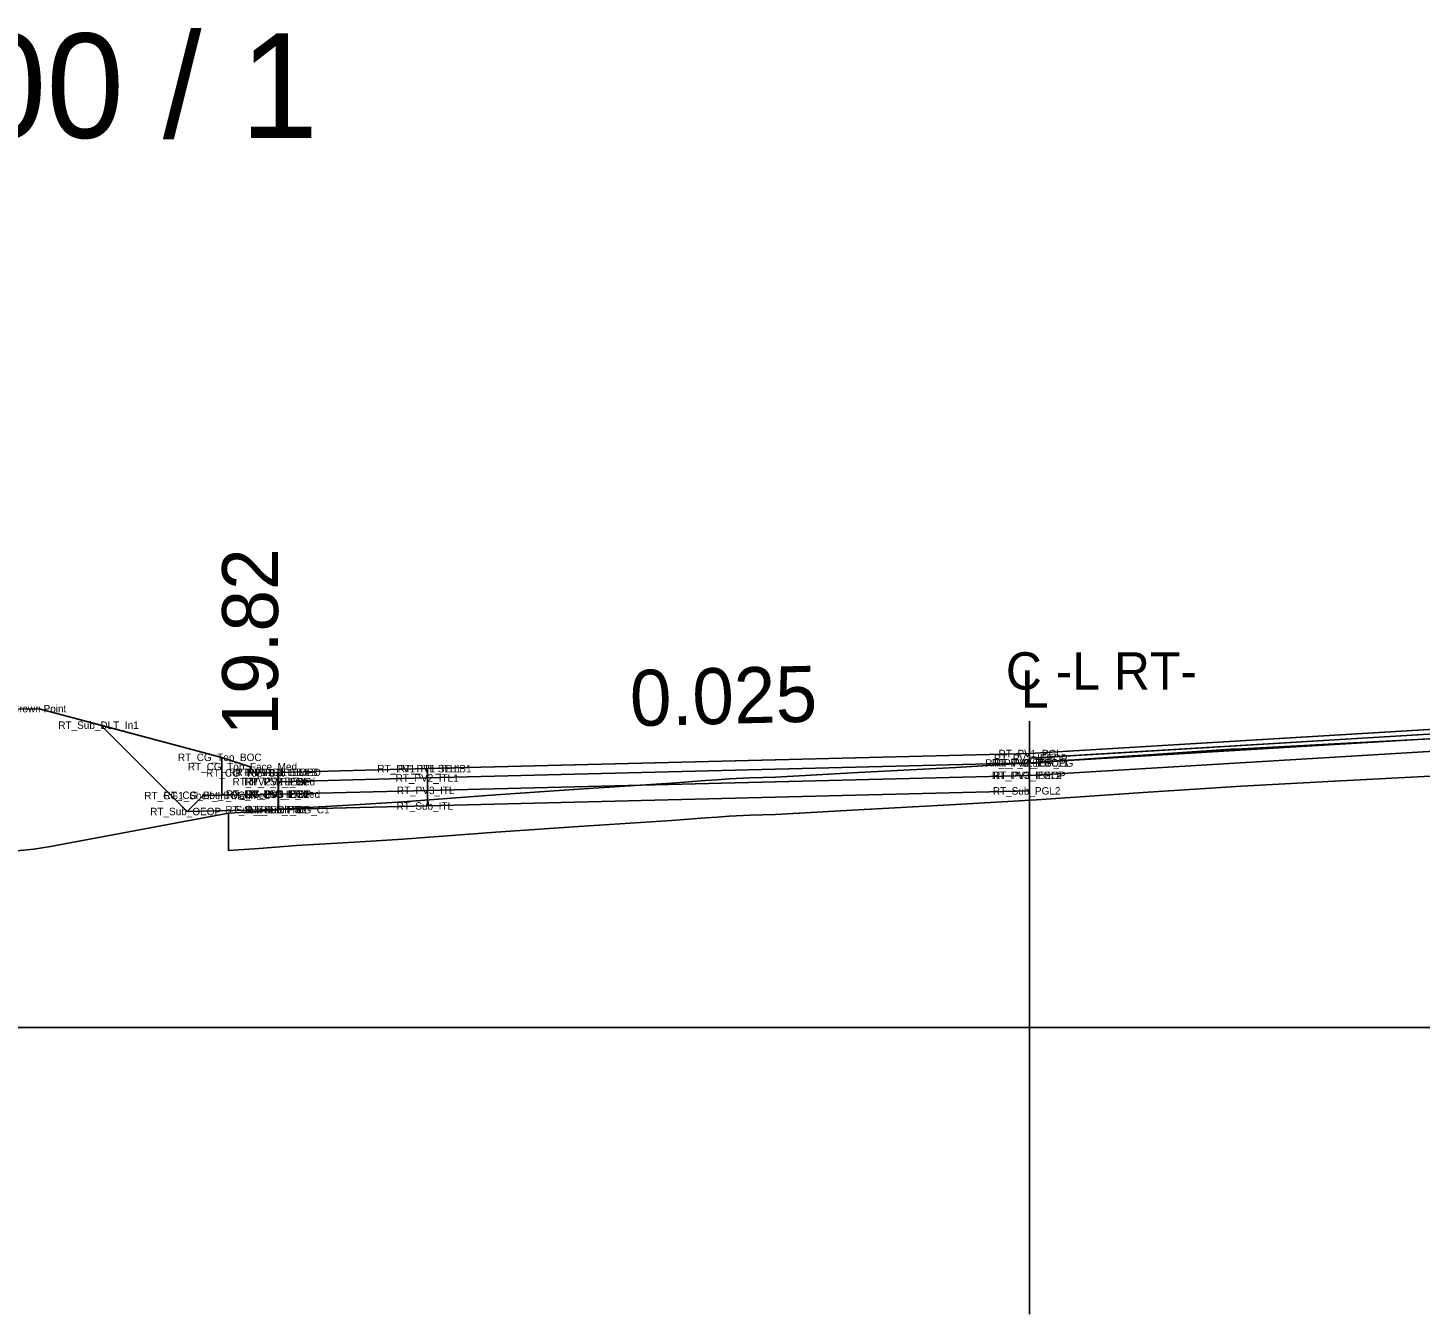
# Model space of a CAD drawing. Extents: x 2177029 to 2201446, y 59897 to 78390.
# Drawn here: x 2199245.87 to 2199283.21, y 69399.62 to 69434.1 of the extents above; entities that cross this region are included whole.
import ezdxf

# ---------------------------------------------------------------- set-up
doc = ezdxf.new("R2010")
doc.units = 0
for name, color, linetype in [('Exist CMT Pavement', 7, 'Continuous'), ('Exist Cross Section Cell', 7, 'Continuous'), ('Exist PHM Roadway Shape', 7, 'Continuous'), ('Exist XS Ground Line', 7, 'Continuous'), ('Old_Level_11', 7, 'Continuous'), ('Prop CMT Conc Surface', 7, 'Continuous'), ('Prop CMT Concrete Structures', 7, 'Continuous'), ('Prop CMT Guardrail Graphics', 7, 'Continuous'), ('Prop CMT Pvmt Course 1', 7, 'Continuous'), ('Prop CMT Pvmt Course 1 CG', 7, 'Continuous'), ('Prop CMT Pvmt Course 2', 7, 'Continuous'), ('Prop CMT Pvmt Course 2 CG', 7, 'Continuous'), ('Prop CMT Pvmt Course 3', 7, 'Continuous'), ('Prop CMT Pvmt Course 4', 7, 'Continuous'), ('Prop CMT Pvmt Surface', 7, 'Continuous'), ('Prop CMT Pvmt Wedge Surface 1', 7, 'Continuous'), ('Prop CMT Slope Grass', 7, 'Continuous'), ('Prop CMT Subgrade Earthwork', 7, 'Continuous'), ('Prop CMT Top Wall Envelope', 7, 'Continuous'), ('Prop Hatching', 7, 'Continuous'), ('Prop Horizontal Alignment', 7, 'Continuous'), ('Prop Retaining Wall', 7, 'Continuous'), ('Prop Terminator CELL', 7, 'Continuous'), ('Prop XS Side Slope Text', 7, 'Continuous'), ('Scratch_Level_0', 7, 'Continuous'), ('Scratch_Level_9', 7, 'Continuous')]:
    doc.layers.add(name, color=color, linetype=linetype)

msp = doc.modelspace()

# ---------------------------------------------------------------- linework, layer by layer
at = {"layer": 'Exist CMT Pavement'}
msp.add_line((2199272.732, 69399.622), (2199272.732, 69415.516), dxfattribs=at)
at = {"layer": 'Exist Cross Section Cell'}
msp.add_line((2199242.732, 69407.31), (2199442.732, 69407.31), dxfattribs=at)
at = {"layer": 'Exist XS Ground Line'}
msp.add_lwpolyline([(2199242.732, 69411.767), (2199246.033, 69412.087), (2199246.481, 69412.16), (2199251.256, 69413.048), (2199252.066, 69413.1), (2199253.079, 69413.183), (2199254.786, 69413.279), (2199255.927, 69413.356), (2199258.427, 69413.539), (2199260.637, 69413.698), (2199263.138, 69413.857), (2199264.046, 69413.926), (2199264.356, 69413.948), (2199264.682, 69413.975), (2199265.244, 69413.994), (2199265.923, 69414.019), (2199268.138, 69414.137), (2199270.762, 69414.279), (2199272.918, 69414.407), (2199275.918, 69414.614), (2199278.416, 69414.777), (2199280.915, 69414.909), (2199283.138, 69415.025), (2199284.462, 69415.09)], dxfattribs=at)
at = {"layer": 'Prop CMT Conc Surface'}
for points in [[(2199272.732, 69414.524), (2199308.732, 69416.684)], [(2199272.732, 69414.649), (2199272.732, 69414.399), (2199272.732, 69414.399), (2199272.732, 69414.524)]]:
    msp.add_lwpolyline(points, dxfattribs=at)
at = {"layer": 'Prop CMT Concrete Structures'}
for p, q in [((2199272.732, 69414.649), (2199308.732, 69416.809)), ((2199272.732, 69414.649), (2199256.596, 69414.245)), ((2199252.585, 69414.145), (2199252.584, 69414.145)), ((2199252.594, 69414.145), (2199252.585, 69414.145)), ((2199256.596, 69414.245), (2199256.593, 69414.245))]:
    msp.add_line(p, q, dxfattribs=at)
at = {"layer": 'Prop CMT Guardrail Graphics'}
for points in [[(2199272.732, 69414.065), (2199308.732, 69416.225)], [(2199272.732, 69414.649), (2199272.732, 69414.065)]]:
    msp.add_lwpolyline(points, dxfattribs=at)
at = {"layer": 'Prop CMT Pvmt Course 1'}
for points in [[(2199272.732, 69414.399), (2199272.918, 69414.411), (2199273.3, 69414.433)], [(2199273.3, 69414.433), (2199272.918, 69414.407), (2199272.732, 69414.396)], [(2199272.732, 69414.396), (2199272.732, 69414.399)]]:
    msp.add_lwpolyline(points, dxfattribs=at)
at = {"layer": 'Prop CMT Pvmt Course 1 CG'}
for points in [[(2199252.594, 69413.562), (2199256.593, 69413.662)], [(2199252.594, 69413.145), (2199252.594, 69413.562)], [(2199256.593, 69413.662), (2199256.593, 69413.245)], [(2199256.593, 69413.245), (2199252.594, 69413.145)]]:
    msp.add_lwpolyline(points, dxfattribs=at)
at = {"layer": 'Prop CMT Pvmt Course 2'}
for points in [[(2199272.732, 69414.065), (2199256.593, 69413.662)], [(2199272.732, 69413.649), (2199272.732, 69414.065)], [(2199252.594, 69413.562), (2199252.584, 69413.562)], [(2199252.584, 69413.562), (2199252.584, 69413.145)], [(2199252.594, 69413.145), (2199252.594, 69413.562)], [(2199256.593, 69413.662), (2199256.593, 69413.245)], [(2199256.593, 69413.245), (2199272.732, 69413.649)], [(2199252.584, 69413.145), (2199252.594, 69413.145)]]:
    msp.add_lwpolyline(points, dxfattribs=at)
at = {"layer": 'Prop CMT Pvmt Course 2 CG'}
for points in [[(2199272.732, 69414.649), (2199308.732, 69416.809)], [(2199308.732, 69416.684), (2199272.732, 69414.524)], [(2199272.732, 69414.649), (2199256.593, 69414.245)], [(2199256.593, 69413.995), (2199272.732, 69414.399)], [(2199272.732, 69414.399), (2199272.732, 69414.649)], [(2199272.732, 69414.399), (2199272.732, 69414.649)], [(2199272.732, 69414.524), (2199272.732, 69414.399), (2199272.732, 69414.399)], [(2199252.594, 69414.145), (2199252.584, 69414.145)], [(2199252.584, 69414.145), (2199252.584, 69413.895)], [(2199252.594, 69413.895), (2199252.594, 69414.145)], [(2199256.593, 69414.245), (2199256.593, 69413.995)], [(2199252.584, 69413.895), (2199252.594, 69413.895)]]:
    msp.add_lwpolyline(points, dxfattribs=at)
at = {"layer": 'Prop CMT Pvmt Course 3'}
msp.add_line((2199272.732, 69414.396), (2199272.732, 69413.649), dxfattribs=at)
for points in [[(2199247.835, 69415.41), (2199250.149, 69413.096)], [(2199256.593, 69413.245), (2199272.732, 69413.649)], [(2199256.593, 69413.245), (2199252.594, 69413.145)], [(2199252.584, 69413.145), (2199250.149, 69413.096)], [(2199252.594, 69413.145), (2199252.584, 69413.145)], [(2199252.584, 69413.145), (2199252.584, 69413.145)]]:
    msp.add_lwpolyline(points, dxfattribs=at)
at = {"layer": 'Prop CMT Pvmt Course 4'}
msp.add_lwpolyline([(2199256.593, 69414.245), (2199252.594, 69414.145)], dxfattribs=at)
at = {"layer": 'Prop CMT Pvmt Surface'}
for points in [[(2199272.732, 69414.524), (2199272.918, 69414.536), (2199275.486, 69414.69), (2199275.638, 69414.699), (2199275.918, 69414.716), (2199278.137, 69414.849), (2199278.416, 69414.865), (2199280.638, 69414.999), (2199280.915, 69415.015), (2199283.138, 69415.149), (2199284.339, 69415.221)], [(2199283.281, 69415.032), (2199283.138, 69415.025), (2199280.915, 69414.909), (2199280.638, 69414.894), (2199278.416, 69414.777), (2199278.137, 69414.763), (2199275.918, 69414.614), (2199275.638, 69414.596), (2199275.486, 69414.586), (2199273.3, 69414.433), (2199272.918, 69414.411), (2199272.732, 69414.399)], [(2199272.732, 69414.399), (2199272.732, 69414.524)]]:
    msp.add_lwpolyline(points, dxfattribs=at)
at = {"layer": 'Prop CMT Pvmt Wedge Surface 1'}
for p, q in [((2199280.915, 69413.909), (2199283.138, 69414.025)), ((2199283.138, 69414.025), (2199284.462, 69414.09)), ((2199272.918, 69413.407), (2199275.918, 69413.614)), ((2199275.918, 69413.614), (2199278.416, 69413.777)), ((2199278.416, 69413.777), (2199280.915, 69413.909)), ((2199268.138, 69413.137), (2199270.762, 69413.279)), ((2199270.762, 69413.279), (2199272.918, 69413.407)), ((2199251.256, 69412.048), (2199251.256, 69413.048)), ((2199260.637, 69412.698), (2199263.138, 69412.857)), ((2199263.138, 69412.857), (2199264.046, 69412.926)), ((2199264.046, 69412.926), (2199264.356, 69412.948)), ((2199264.356, 69412.948), (2199264.682, 69412.975)), ((2199264.682, 69412.975), (2199265.244, 69412.994)), ((2199265.244, 69412.994), (2199265.923, 69413.019)), ((2199265.923, 69413.019), (2199268.138, 69413.137)), ((2199255.927, 69412.356), (2199258.427, 69412.539)), ((2199258.427, 69412.539), (2199260.637, 69412.698)), ((2199251.256, 69412.048), (2199252.066, 69412.1)), ((2199252.066, 69412.1), (2199253.079, 69412.183)), ((2199253.079, 69412.183), (2199254.786, 69412.279)), ((2199254.786, 69412.279), (2199255.927, 69412.356))]:
    msp.add_line(p, q, dxfattribs=at)
at = {"layer": 'Prop CMT Slope Grass'}
for points in [[(2199272.732, 69414.399), (2199256.593, 69413.995)], [(2199272.732, 69414.065), (2199272.732, 69414.399)], [(2199256.593, 69413.662), (2199272.732, 69414.065)], [(2199256.593, 69413.995), (2199256.593, 69413.662)], [(2199252.594, 69413.895), (2199252.584, 69413.895)], [(2199252.584, 69413.895), (2199252.584, 69413.562)], [(2199252.584, 69413.562), (2199252.594, 69413.562)], [(2199252.594, 69413.562), (2199252.594, 69413.895)]]:
    msp.add_lwpolyline(points, dxfattribs=at)
at = {"layer": 'Prop CMT Subgrade Earthwork'}
for points in [[(2199272.732, 69414.399), (2199308.732, 69416.559)], [(2199272.732, 69414.649), (2199272.732, 69414.399)]]:
    msp.add_lwpolyline(points, dxfattribs=at)
at = {"layer": 'Prop Hatching'}
for points in [[(2199241.28, 69415.823), (2199246.177, 69415.852)], [(2199251.074, 69414.547), (2199246.177, 69415.852)]]:
    msp.add_lwpolyline(points, dxfattribs=at)
at = {"layer": 'Prop Horizontal Alignment'}
for points in [[(2199252.584, 69413.562), (2199250.574, 69413.521), (2199250.149, 69413.096)], [(2199252.584, 69413.145), (2199252.584, 69413.562)], [(2199250.149, 69413.096), (2199252.584, 69413.145)]]:
    msp.add_lwpolyline(points, dxfattribs=at)
at = {"layer": 'Prop Retaining Wall'}
msp.add_lwpolyline([(2199252.584, 69414.145), (2199251.834, 69414.13), (2199251.833, 69414.297), (2199251.074, 69414.547)], dxfattribs=at)
at = {"layer": 'Prop Terminator CELL'}
for points in [[(2199252.584, 69414.145), (2199251.834, 69414.13), (2199251.833, 69414.297), (2199251.074, 69414.547)], [(2199251.074, 69414.547), (2199251.074, 69413.531)], [(2199252.584, 69413.562), (2199252.584, 69414.145)], [(2199251.074, 69413.531), (2199252.584, 69413.562)]]:
    msp.add_lwpolyline(points, dxfattribs=at)
at = {"layer": 'Prop XS Side Slope Text'}
msp.add_lwpolyline([(2199308.741, 69416.809), (2199272.732, 69414.649), (2199256.593, 69414.245), (2199252.594, 69414.145), (2199251.834, 69414.13), (2199251.833, 69414.297), (2199251.074, 69414.547), (2199247.835, 69415.411), (2199250.149, 69413.096), (2199252.594, 69413.145), (2199253.079, 69413.183), (2199254.786, 69413.279), (2199255.927, 69413.356), (2199258.427, 69413.539), (2199260.637, 69413.698), (2199263.138, 69413.857), (2199264.046, 69413.926), (2199264.356, 69413.948), (2199264.682, 69413.975), (2199265.244, 69413.994), (2199265.923, 69414.019), (2199268.138, 69414.137), (2199270.762, 69414.279), (2199272.732, 69414.396), (2199272.918, 69414.407), (2199275.918, 69414.614), (2199278.416, 69414.777), (2199280.915, 69414.909), (2199283.138, 69415.025), (2199284.462, 69415.09)], dxfattribs=at)
for points in [[(2199242.732, 69411.767), (2199242.732, 69414.994), (2199243.575, 69415.837), (2199246.177, 69415.852), (2199247.835, 69415.411), (2199250.149, 69413.096), (2199252.594, 69413.145), (2199252.066, 69413.1), (2199251.256, 69413.048), (2199246.481, 69412.16), (2199246.033, 69412.087)], [(2199270.762, 69414.279), (2199272.732, 69414.396), (2199272.732, 69413.649), (2199256.593, 69413.245), (2199252.594, 69413.145), (2199253.079, 69413.183), (2199254.786, 69413.279), (2199255.927, 69413.356), (2199258.427, 69413.539), (2199260.637, 69413.698), (2199263.138, 69413.857), (2199264.046, 69413.926), (2199264.356, 69413.948), (2199264.682, 69413.975), (2199265.244, 69413.994), (2199265.923, 69414.019), (2199268.138, 69414.137)]]:
    msp.add_lwpolyline(points, close=True, dxfattribs=at)
at = {"layer": 'Scratch_Level_0'}
for points in [[(2199256.593, 69413.995), (2199252.594, 69413.895)], [(2199256.593, 69413.662), (2199256.593, 69413.995)], [(2199252.594, 69413.895), (2199252.594, 69413.562)], [(2199252.594, 69413.562), (2199256.593, 69413.662)]]:
    msp.add_lwpolyline(points, dxfattribs=at)
at = {"layer": 'Scratch_Level_9'}
for points in [[(2199256.593, 69414.245), (2199252.594, 69414.145)], [(2199252.594, 69414.145), (2199252.594, 69413.895)], [(2199252.594, 69413.895), (2199256.593, 69413.995)], [(2199256.593, 69413.995), (2199256.593, 69414.245)]]:
    msp.add_lwpolyline(points, dxfattribs=at)

# ---------------------------------------------------------------- texts
at = {"layer": 'Exist CMT Pavement'}
for s, p in [('C -L RT-', (2199272.1, 69416.364)), ('L', (2199272.502, 69415.883))]:
    msp.add_text(s, height=1, dxfattribs=at).set_placement(p)
at = {"layer": 'Exist Cross Section Cell'}
msp.add_text('38+50.00 / 1', height=2.8, dxfattribs=at).set_placement((2199232.732, 69431.152))
at = {"layer": 'Exist PHM Roadway Shape'}
for s, p in [('MD_Crown Point', (2199244.884, 69415.752)), ('RT_Sub_DLT_In1', (2199246.692, 69415.31)), ('RT_PV1_PGL', (2199271.906, 69414.549)), ('RT_CG_Top_BOC', (2199249.898, 69414.447)), ('RT_CG_Top_Face_Med', (2199250.165, 69414.197)), ('RT_PV1_ITL SE LB1', (2199255.246, 69414.145)), ('RT_PV1_ITL1', (2199255.792, 69414.145)), ('RT_PV_IEEOP_EG', (2199271.547, 69414.295)), ('RT_PV2_IEEOP', (2199271.723, 69414.299)), ('RT_PV1_IEEOP', (2199271.78, 69414.424)), ('RT_PV2_PGL11', (2199271.783, 69414.299)), ('RT_CG_Top_Gut', (2199250.653, 69414.03)), ('RT_PV1_ITL SE LB', (2199251.269, 69414.045)), ('RT_PV2_ITL_med', (2199251.362, 69413.795)), ('RT_PV1_ITL_MED', (2199251.442, 69414.045)), ('RT_PS2_IEOP', (2199251.677, 69413.795)), ('RT_PV2_PGL', (2199251.71, 69413.795)), ('RT_PS1_IEOP', (2199251.734, 69414.045)), ('RT_PV2_ITL1', (2199255.735, 69413.895)), ('RT_PV3_IEEOP', (2199271.723, 69413.965)), ('RT_PV3_PGL2', (2199271.759, 69413.965)), ('RT_CG1_Shelf_In_Med', (2199248.998, 69413.421)), ('RT_CG_Bot_BOC_Med', (2199249.512, 69413.431)), ('RT_CG_Bot_IE_Med', (2199251.186, 69413.462)), ('RT_PS3_IEOP', (2199251.677, 69413.462)), ('RT_PV3_PGL', (2199251.71, 69413.462)), ('RT_PV3_ITL1', (2199251.726, 69413.462)), ('RT_PV3_ITL', (2199255.768, 69413.562)), ('RT_Sub_PGL2', (2199271.75, 69413.549)), ('RT_Sub_OEOP', (2199249.155, 69412.996)), ('RT_Sub_IEOT_CG_C1', (2199251.171, 69413.045)), ('Sub_Trench_In', (2199251.446, 69413.045)), ('RT_Sub_PGL', (2199251.701, 69413.045)), ('RT_Sub_ITL1', (2199251.716, 69413.045)), ('RT_Sub_ITL', (2199255.759, 69413.145))]:
    msp.add_text(s, height=0.2, dxfattribs=at).set_placement(p)
at = {"layer": 'Old_Level_11'}
msp.add_text('0.025', height=1.5, rotation=1.434, dxfattribs=at).set_placement((2199262.037, 69415.382))
at = {"layer": 'Prop CMT Top Wall Envelope'}
msp.add_text('19.82', height=1.5, rotation=90, dxfattribs=at).set_placement((2199252.584, 69415.13))

doc.saveas('drawing.dxf')
